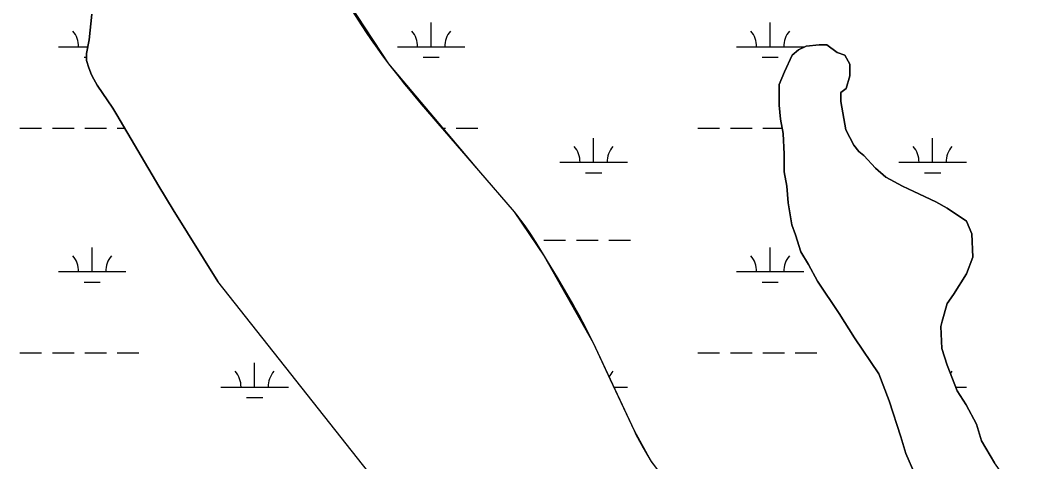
# Model space of a CAD drawing. Extents: x 3161564 to 3199464, y 849354 to 874788.
# Drawn here: x 3185079 to 3186561, y 869532 to 870186 of the extents above; entities that cross this region are included whole.
import ezdxf

# ---------------------------------------------------------------- set-up
doc = ezdxf.new("R2010")
doc.units = 0
for name, color, linetype in [('V-SITE-VEGE', 7, 'Continuous'), ('V-TOPO-SHOR', 7, 'Continuous'), ('V-WETL-SWMP', 7, 'Continuous')]:
    doc.layers.add(name, color=color, linetype=linetype)

msp = doc.modelspace()

# ---------------------------------------------------------------- linework, layer by layer
at = {"layer": 'V-SITE-VEGE'}
for points in [[(3185566.3, 870207), (3185580.2, 870185.2), (3185590.9, 870169), (3185599.1, 870156.9), (3185605.4, 870148), (3185614.9, 870134.7), (3185624.7, 870121.5), (3185632.7, 870111.3), (3185647.8, 870092.3), (3185661.3, 870075.9), (3185673.2, 870061.7), (3185758.1, 869963.5), (3185810.7, 869902.1), (3185816.9, 869894.4), (3185822.1, 869887.5), (3185826.5, 869881.4), (3185834, 869870.5), (3185839.4, 869862.2), (3185847.3, 869849.5), (3185874.3, 869805.2), (3185888.5, 869781.4), (3185898.8, 869763.4), (3185906.4, 869749.8), (3185911.9, 869739.5), (3185919.9, 869724), (3185927.6, 869708.2), (3185988.4, 869578.7), (3185991.2, 869572.8), (3185996.5, 869562.6), (3186000.7, 869555), (3186007.2, 869543.8), (3186013.9, 869532.7), (3186016.5, 869528.7)], [(3185595.9, 869516.6), (3185371.9, 869798.9), (3185306.2, 869905.4), (3185285, 869940.3), (3185222.8, 870045.8), (3185216.6, 870055.6), (3185193.6, 870089.7), (3185188.5, 870098.4), (3185185.1, 870105.1), (3185180.9, 870115.4), (3185177.9, 870126.2), (3185177.5, 870129.9), (3185177.9, 870136.6), (3185181.8, 870156.7), (3185185.6, 870194.8)], [(3186461.4, 869780.1), (3186480.5, 869810.5), (3186490.1, 869835.2), (3186488.2, 869869.5), (3186480.6, 869888.5), (3186452.1, 869907.6), (3186435, 869917.1), (3186402.7, 869932.4), (3186385.6, 869940), (3186360.9, 869953.4), (3186345.7, 869966.7), (3186328.6, 869985.7), (3186321.1, 869991.5), (3186313.5, 870001), (3186302.1, 870023.8), (3186294.5, 870065.7), (3186294.6, 870079), (3186302.2, 870084.7), (3186307.9, 870103.7), (3186308, 870120.8), (3186300.4, 870134.1), (3186289, 870138), (3186273.8, 870149.4), (3186262.4, 870149.4), (3186243.3, 870147.6), (3186231.9, 870141.9), (3186222.4, 870134.3), (3186210.9, 870109.6), (3186203.3, 870090.6), (3186203.2, 870060.1), (3186205.1, 870039.2), (3186208.9, 870018.3), (3186210.7, 869987.8), (3186210.7, 869961.2), (3186214.5, 869940.3), (3186216.3, 869915.6), (3186222, 869883.2), (3186227.6, 869868), (3186235.2, 869843.2), (3186246.6, 869824.2), (3186259.9, 869799.5), (3186292.1, 869751.9), (3186314.9, 869715.7), (3186350.9, 869662.4), (3186366.1, 869622.4), (3186383.1, 869569.1), (3186390.7, 869544.4), (3186403.9, 869513.9)], [(3186578.8, 869468), (3186535.2, 869511.8), (3186521.9, 869530.8), (3186502.9, 869563.2), (3186495.4, 869587.9), (3186480.2, 869616.5), (3186466.9, 869637.4), (3186451.8, 869675.5), (3186444.2, 869700.2), (3186442.3, 869732.6), (3186444.3, 869740.2), (3186451.9, 869766.8), (3186461.4, 869780.1)]]:
    msp.add_lwpolyline(points, dxfattribs=at)
at = {"layer": 'V-TOPO-SHOR'}
for p, q in [((3186231.9, 870141.9), (3186243.3, 870147.6)), ((3186243.3, 870147.6), (3186262.4, 870149.4)), ((3186262.4, 870149.4), (3186273.8, 870149.4)), ((3186273.8, 870149.4), (3186289, 870138)), ((3186210.9, 870109.6), (3186222.4, 870134.3)), ((3186222.4, 870134.3), (3186231.9, 870141.9)), ((3186289, 870138), (3186300.4, 870134.1)), ((3186300.4, 870134.1), (3186308, 870120.8)), ((3186308, 870120.8), (3186307.9, 870103.7)), ((3186203.3, 870090.6), (3186210.9, 870109.6)), ((3186307.9, 870103.7), (3186302.2, 870084.7)), ((3186203.2, 870060.1), (3186203.3, 870090.6)), ((3186302.2, 870084.7), (3186294.6, 870079)), ((3186294.6, 870079), (3186294.5, 870065.7)), ((3186205.1, 870039.2), (3186203.2, 870060.1)), ((3186294.5, 870065.7), (3186302.1, 870023.8)), ((3186208.9, 870018.3), (3186205.1, 870039.2)), ((3186302.1, 870023.8), (3186313.5, 870001)), ((3186210.7, 869987.8), (3186208.9, 870018.3)), ((3186313.5, 870001), (3186321.1, 869991.5)), ((3186210.7, 869961.2), (3186210.7, 869987.8)), ((3186321.1, 869991.5), (3186328.6, 869985.7)), ((3186328.6, 869985.7), (3186345.7, 869966.7)), ((3186345.7, 869966.7), (3186360.9, 869953.4)), ((3186214.5, 869940.3), (3186210.7, 869961.2)), ((3186360.9, 869953.4), (3186385.6, 869940)), ((3186216.3, 869915.6), (3186214.5, 869940.3)), ((3186385.6, 869940), (3186402.7, 869932.4)), ((3186402.7, 869932.4), (3186435, 869917.1)), ((3186222, 869883.2), (3186216.3, 869915.6)), ((3186435, 869917.1), (3186452.1, 869907.6)), ((3186452.1, 869907.6), (3186480.6, 869888.5)), ((3186227.6, 869868), (3186222, 869883.2)), ((3186480.6, 869888.5), (3186488.2, 869869.5)), ((3186235.2, 869843.2), (3186227.6, 869868)), ((3186488.2, 869869.5), (3186490.1, 869835.2)), ((3186246.6, 869824.2), (3186235.2, 869843.2)), ((3186490.1, 869835.2), (3186480.5, 869810.5)), ((3186259.9, 869799.5), (3186246.6, 869824.2)), ((3186480.5, 869810.5), (3186461.4, 869780.1)), ((3186292.1, 869751.9), (3186259.9, 869799.5)), ((3186461.4, 869780.1), (3186451.9, 869766.8)), ((3186451.9, 869766.8), (3186444.3, 869740.2)), ((3186314.9, 869715.7), (3186292.1, 869751.9)), ((3186444.3, 869740.2), (3186442.3, 869732.6)), ((3186442.3, 869732.6), (3186444.2, 869700.2)), ((3186350.9, 869662.4), (3186314.9, 869715.7)), ((3186444.2, 869700.2), (3186451.8, 869675.5)), ((3186451.8, 869675.5), (3186466.9, 869637.4)), ((3186366.1, 869622.4), (3186350.9, 869662.4)), ((3186466.9, 869637.4), (3186480.2, 869616.5)), ((3186383.1, 869569.1), (3186366.1, 869622.4)), ((3186480.2, 869616.5), (3186495.4, 869587.9)), ((3186495.4, 869587.9), (3186502.9, 869563.2)), ((3186390.7, 869544.4), (3186383.1, 869569.1)), ((3186502.9, 869563.2), (3186521.9, 869530.8)), ((3186403.9, 869513.9), (3186390.7, 869544.4))]:
    msp.add_line(p, q, dxfattribs=at)
for points in [[(3185509.5, 870297.6), (3185624.7, 870121.5), (3185758.1, 869963.5), (3185810.7, 869902.1), (3185855.1, 869836.8), (3185927.6, 869708.2), (3185953, 869654.2), (3185988.4, 869578.7), (3186013.9, 869532.7), (3186036.6, 869502.5), (3186103.6, 869436.3), (3186130.4, 869394.7), (3186148.2, 869359), (3186241.8, 869207), (3186285, 869138.6), (3186315.4, 869074.4), (3186344.5, 869024.7), (3186377.2, 868972.6), (3186397.7, 868937.2), (3186430.4, 868885.4), (3186529, 868736.2), (3186560.1, 868666.8), (3186589, 868644.8)], [(3185185.6, 870194.8), (3185181.8, 870156.7), (3185177.9, 870136.6), (3185177.5, 870129.9), (3185177.9, 870126.2), (3185180.9, 870115.4), (3185185.1, 870105.1), (3185188.5, 870098.4), (3185193.6, 870089.7), (3185216.6, 870055.6), (3185222.8, 870045.8), (3185285, 869940.3), (3185306.2, 869905.4), (3185371.9, 869798.9)], [(3186629.1, 868186.4), (3186546.1, 868388.4), (3186521.2, 868423.5), (3186482.7, 868467.8), (3186399.3, 868594.2), (3186337.2, 868698.8), (3186298, 868747.1), (3186250.3, 868791.1), (3186215.5, 868835.7), (3186129.3, 868980.2), (3186015.5, 869111.3), (3185954.6, 869182.2), (3185918, 869215.1), (3185738.3, 869333.9), (3185691.5, 869381.5), (3185639.1, 869451.4), (3185595.9, 869516.6), (3185371.9, 869798.9)]]:
    msp.add_lwpolyline(points, dxfattribs=at)
at = {"layer": 'V-WETL-SWMP'}
for p, q in [((3185567.5, 870205.1), (3185584.4, 870178.9)), ((3185181.8, 870156.7), (3185185.6, 870194.8)), ((3185584.4, 870178.9), (3185601.8, 870153.1)), ((3185688, 870146.3), (3185688, 870182.3)), ((3186189.9, 870146.3), (3186189.9, 870182.3)), ((3185136.1, 870146.3), (3185179.8, 870146.3)), ((3185177.9, 870136.6), (3185181.8, 870156.7)), ((3185601.8, 870153.1), (3185610.8, 870140.3)), ((3185638, 870146.3), (3185738, 870146.3)), ((3186139.9, 870146.3), (3186239.9, 870146.3)), ((3186231.9, 870141.9), (3186243.3, 870147.6)), ((3186243.3, 870147.6), (3186262.4, 870149.4)), ((3186262.4, 870149.4), (3186273.8, 870149.4)), ((3186273.8, 870149.4), (3186289, 870138)), ((3185174.1, 870130.9), (3185177.5, 870130.9)), ((3185177.5, 870129.9), (3185177.9, 870136.6)), ((3185177.9, 870126.2), (3185177.5, 870129.9)), ((3185610.8, 870140.3), (3185624.7, 870121.5)), ((3185676, 870130.9), (3185700, 870130.9)), ((3186177.9, 870130.9), (3186201.9, 870130.9)), ((3186210.9, 870109.6), (3186222.4, 870134.3)), ((3186222.4, 870134.3), (3186231.9, 870141.9)), ((3186289, 870138), (3186300.4, 870134.1)), ((3186300.4, 870134.1), (3186308, 870120.8)), ((3185180.9, 870115.4), (3185177.9, 870126.2)), ((3185185.1, 870105.1), (3185180.9, 870115.4)), ((3185624.7, 870121.5), (3185638.9, 870103.4)), ((3186308, 870120.8), (3186307.9, 870103.7)), ((3185188.5, 870098.4), (3185185.1, 870105.1)), ((3185193.6, 870089.7), (3185188.5, 870098.4)), ((3185638.9, 870103.4), (3185648.5, 870091.4)), ((3186203.3, 870090.6), (3186210.9, 870109.6)), ((3186307.9, 870103.7), (3186302.2, 870084.7)), ((3185216.6, 870055.6), (3185193.6, 870089.7)), ((3185648.5, 870091.4), (3185668.1, 870067.8)), ((3186203.2, 870060.1), (3186203.3, 870090.6)), ((3186302.2, 870084.7), (3186294.6, 870079)), ((3185668.1, 870067.8), (3185697.9, 870032.9)), ((3186294.6, 870079), (3186294.5, 870065.7)), ((3185222.8, 870045.8), (3185216.6, 870055.6)), ((3186205.1, 870039.2), (3186203.2, 870060.1)), ((3186294.5, 870065.7), (3186302.1, 870023.8)), ((3185285, 869940.3), (3185222.8, 870045.8)), ((3186208.9, 870018.3), (3186205.1, 870039.2)), ((3185079.2, 870026.3), (3185111.2, 870026.3)), ((3185127.2, 870026.3), (3185159.2, 870026.3)), ((3185175.2, 870026.3), (3185207.2, 870026.3)), ((3185223.2, 870026.3), (3185234.3, 870026.3)), ((3185697.9, 870032.9), (3185738.1, 869986.7)), ((3185703.7, 870026.3), (3185709.1, 870026.3)), ((3185725.1, 870026.3), (3185757.1, 870026.3)), ((3186083, 870026.3), (3186115, 870026.3)), ((3186131, 870026.3), (3186163, 870026.3)), ((3186179, 870026.3), (3186207.4, 870026.3)), ((3186302.1, 870023.8), (3186313.5, 870001)), ((3185928.5, 869975.5), (3185928.5, 870011.5)), ((3186210.7, 869987.8), (3186208.9, 870018.3)), ((3186430.4, 869975.5), (3186430.4, 870011.5)), ((3186313.5, 870001), (3186321.1, 869991.5)), ((3185738.1, 869986.7), (3185758.1, 869963.5)), ((3186210.7, 869961.2), (3186210.7, 869987.8)), ((3186321.1, 869991.5), (3186328.6, 869985.7)), ((3186328.6, 869985.7), (3186345.7, 869966.7)), ((3185878.5, 869975.5), (3185978.5, 869975.5)), ((3186345.7, 869966.7), (3186360.9, 869953.4)), ((3186380.4, 869975.5), (3186480.4, 869975.5)), ((3185758.1, 869963.5), (3185810.7, 869902.1)), ((3185916.5, 869960.1), (3185940.5, 869960.1)), ((3186214.5, 869940.3), (3186210.7, 869961.2)), ((3186360.9, 869953.4), (3186385.6, 869940)), ((3186418.4, 869960.1), (3186442.4, 869960.1)), ((3185306.2, 869905.4), (3185285, 869940.3)), ((3186216.3, 869915.6), (3186214.5, 869940.3)), ((3186385.6, 869940), (3186402.7, 869932.4)), ((3186402.7, 869932.4), (3186435, 869917.1)), ((3185371.9, 869798.9), (3185306.2, 869905.4)), ((3186222, 869883.2), (3186216.3, 869915.6)), ((3186435, 869917.1), (3186452.1, 869907.6)), ((3186452.1, 869907.6), (3186480.6, 869888.5)), ((3185810.7, 869902.1), (3185816.2, 869895.3)), ((3185816.2, 869895.3), (3185819.8, 869890.6)), ((3185819.8, 869890.6), (3185826.7, 869881.2)), ((3185826.7, 869881.2), (3185836.5, 869866.7)), ((3186227.6, 869868), (3186222, 869883.2)), ((3186480.6, 869888.5), (3186488.2, 869869.5)), ((3185836.5, 869866.7), (3185842.8, 869856.8)), ((3186235.2, 869843.2), (3186227.6, 869868)), ((3186488.2, 869869.5), (3186490.1, 869835.2)), ((3185186.1, 869813.7), (3185186.1, 869849.7)), ((3185842.8, 869856.8), (3185855.1, 869836.8)), ((3185855, 869860.1), (3185887, 869860.1)), ((3185903, 869860.1), (3185935, 869860.1)), ((3185951, 869860.1), (3185983, 869860.1)), ((3186189.9, 869813.7), (3186189.9, 869849.7)), ((3185855.1, 869836.8), (3185877.9, 869799.3)), ((3186246.6, 869824.2), (3186235.2, 869843.2)), ((3186490.1, 869835.2), (3186480.5, 869810.5)), ((3186259.9, 869799.5), (3186246.6, 869824.2)), ((3185136.1, 869813.7), (3185236.1, 869813.7)), ((3186139.9, 869813.7), (3186239.9, 869813.7)), ((3186480.5, 869810.5), (3186461.4, 869780.1)), ((3185174.1, 869798.2), (3185198.1, 869798.2)), ((3185595.9, 869516.6), (3185371.9, 869798.9)), ((3185877.9, 869799.3), (3185889, 869780.5)), ((3186177.9, 869798.2), (3186201.9, 869798.2)), ((3186292.1, 869751.9), (3186259.9, 869799.5)), ((3185889, 869780.5), (3185905.2, 869752)), ((3186461.4, 869780.1), (3186451.9, 869766.8)), ((3186451.9, 869766.8), (3186444.3, 869740.2)), ((3185905.2, 869752), (3185915.5, 869732.7)), ((3186314.9, 869715.7), (3186292.1, 869751.9)), ((3185915.5, 869732.7), (3185920.4, 869723)), ((3186444.3, 869740.2), (3186442.3, 869732.6)), ((3186442.3, 869732.6), (3186444.2, 869700.2)), ((3185920.4, 869723), (3185927.6, 869708.2)), ((3186350.9, 869662.4), (3186314.9, 869715.7)), ((3185927.6, 869708.2), (3185953, 869654.2)), ((3186444.2, 869700.2), (3186451.8, 869675.5)), ((3185079.2, 869693.6), (3185111.2, 869693.6)), ((3185127.2, 869693.6), (3185159.2, 869693.6)), ((3185175.2, 869693.6), (3185207.2, 869693.6)), ((3185223.2, 869693.6), (3185255.2, 869693.6)), ((3186083, 869693.6), (3186115, 869693.6)), ((3186131, 869693.6), (3186163, 869693.6)), ((3186179, 869693.6), (3186211, 869693.6)), ((3186227, 869693.6), (3186259, 869693.6)), ((3185426.5, 869642.9), (3185426.5, 869678.9)), ((3186451.8, 869675.5), (3186466.9, 869637.4)), ((3185953, 869654.2), (3185988.4, 869578.7)), ((3186366.1, 869622.4), (3186350.9, 869662.4)), ((3185376.5, 869642.9), (3185476.5, 869642.9)), ((3185958.3, 869642.9), (3185978.5, 869642.9)), ((3186464.8, 869642.9), (3186480.4, 869642.9)), ((3185414.5, 869627.4), (3185438.5, 869627.4)), ((3186466.9, 869637.4), (3186480.2, 869616.5)), ((3186383.1, 869569.1), (3186366.1, 869622.4)), ((3186480.2, 869616.5), (3186495.4, 869587.9)), ((3186495.4, 869587.9), (3186502.9, 869563.2)), ((3185988.4, 869578.7), (3185990.9, 869573.4)), ((3185990.9, 869573.4), (3185996.3, 869563)), ((3186390.7, 869544.4), (3186383.1, 869569.1)), ((3185996.3, 869563), (3186001.9, 869552.8)), ((3186001.9, 869552.8), (3186013.9, 869532.7)), ((3186502.9, 869563.2), (3186521.9, 869530.8)), ((3186403.9, 869513.9), (3186390.7, 869544.4)), ((3186013.9, 869532.7), (3186016.2, 869529.1))]:
    msp.add_line(p, q, dxfattribs=at)
for centre, start, end in [((3185130.8, 870146.8), 359.2282, 40.7718), ((3185632.7, 870146.8), 359.2282, 40.7718), ((3185743.2, 870146.8), 139.2282, 180.7718), ((3186134.6, 870146.8), 359.2282, 40.7718), ((3186245.1, 870146.8), 139.2282, 180.7718), ((3185873.2, 869976), 359.2282, 40.7718), ((3185983.7, 869976), 139.2282, 180.7718), ((3186375.1, 869976), 359.2282, 40.7718), ((3186485.6, 869976), 139.2282, 180.7718), ((3185130.8, 869814.1), 359.2282, 40.7718), ((3185241.3, 869814.1), 139.2282, 180.7718), ((3186134.6, 869814.1), 359.2282, 40.7718), ((3186245.1, 869814.1), 139.2282, 180.7718), ((3185371.3, 869643.3), 359.2282, 40.7718), ((3185481.8, 869643.3), 139.2282, 180.7718), ((3185983.7, 869643.3), 139.2282, 156.2789), ((3186485.6, 869643.3), 139.2282, 145.3892)]:
    msp.add_arc(centre, 35.2, start, end, dxfattribs=at)

doc.saveas('drawing.dxf')
